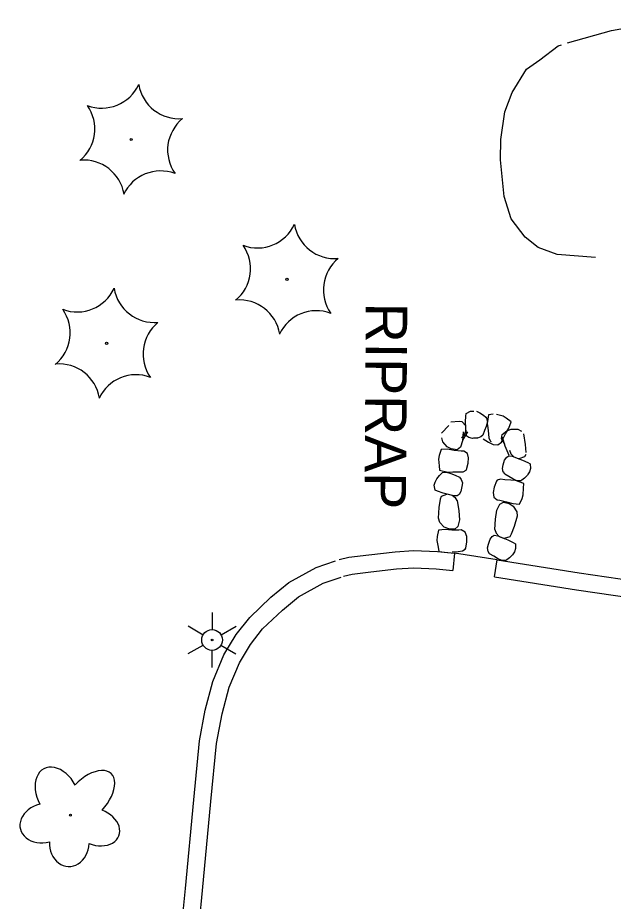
# Model space of a CAD drawing. Extents: x 589250 to 1188077, y 162953 to 363065.
# Drawn here: x 594231.2 to 594317.4, y 185053.9 to 185181.7 of the extents above; entities that cross this region are included whole.
import ezdxf

# ---------------------------------------------------------------- set-up
doc = ezdxf.new("R2010")
doc.units = 0
for name, color, linetype in [('E_DRN_RipRap', 7, 'Continuous'), ('E_DRN_RipRap_Text', 7, 'Continuous'), ('E_DWY', 7, 'Continuous'), ('E_LAND_Vegetation', 7, 'Continuous'), ('E_LTG', 7, 'Continuous'), ('E_WTR_FlowLine', 7, 'Continuous')]:
    doc.layers.add(name, color=color, linetype=linetype)

msp = doc.modelspace()

# ---------------------------------------------------------------- linework, layer by layer
at = {"layer": 'E_DRN_RipRap'}
for p, q in [((594296, 185123.2), (594296.04, 185124.04)), ((594296.04, 185124.04), (594296.08, 185124.42)), ((594296.08, 185124.42), (594296.7, 185124.73)), ((594296.7, 185124.73), (594297.19, 185124.73)), ((594297.56, 185124.73), (594298.06, 185124.52)), ((594298.06, 185124.52), (594298.58, 185124.19)), ((594298.58, 185124.19), (594298.92, 185123.88)), ((594298.92, 185123.88), (594299.04, 185123.75)), ((594299.04, 185123.75), (594299.15, 185123.2)), ((594299.33, 185124.24), (594299.14, 185122.99)), ((594299.99, 185124.32), (594299.33, 185124.24)), ((594301.41, 185124.03), (594300.47, 185124.27)), ((594301.87, 185123.74), (594301.41, 185124.03)), ((594302.6, 185123.19), (594301.87, 185123.74)), ((594292.52, 185121.57), (594293.58, 185122.66)), ((594293.87, 185123.22), (594295.06, 185123.29)), ((594295.06, 185123.29), (594295.47, 185123.26)), ((594295.47, 185123.26), (594296.03, 185122.62)), ((594296.06, 185121.61), (594296, 185123.2)), ((594296.05, 185121.85), (594296.03, 185122.62)), ((594298.99, 185122.55), (594298.75, 185121.95)), ((594299.15, 185123.2), (594298.99, 185122.55)), ((594299.14, 185122.99), (594299.22, 185122.32)), ((594302.27, 185122.31), (594302.6, 185123.19)), ((594295.4, 185120.89), (594295.81, 185121.28)), ((594296.25, 185121.77), (594295.53, 185120.54)), ((594295.63, 185121.76), (594295.57, 185120.45)), ((594295.81, 185121.28), (594296.05, 185121.85)), ((594296.2, 185121.13), (594296.06, 185121.61)), ((594296.47, 185120.93), (594296.2, 185121.13)), ((594298.49, 185121.3), (594298.2, 185121.04)), ((594298.75, 185121.95), (594298.49, 185121.3)), ((594299.22, 185122.32), (594299.29, 185121.46)), ((594299.29, 185121.46), (594299.34, 185120.84)), ((594301.21, 185120.78), (594301.3, 185121.36)), ((594301.3, 185121.36), (594301.97, 185121.91)), ((594301.33, 185120.6), (594301.77, 185121.49)), ((594301.77, 185121.49), (594302.27, 185122.31)), ((594301.97, 185121.91), (594302.6, 185122.16)), ((594302.6, 185122.16), (594303.54, 185122.13)), ((594303.54, 185122.13), (594304.07, 185121.86)), ((594304.37, 185121.49), (594304.63, 185119.94)), ((594292.7, 185120.32), (594292.56, 185120.92)), ((594293.32, 185119.58), (594292.7, 185120.32)), ((594295.57, 185120.45), (594295.28, 185119.54)), ((594296.98, 185120.81), (594296.47, 185120.93)), ((594297.72, 185120.88), (594296.98, 185120.81)), ((594297.7, 185120.83), (594297.15, 185120.86)), ((594298.2, 185121.04), (594297.7, 185120.83)), ((594298.55, 185120.77), (594299.32, 185120.26)), ((594299.32, 185120.26), (594299.99, 185119.94)), ((594299.34, 185120.84), (594299.58, 185120.42)), ((594299.58, 185120.42), (594299.71, 185120.35)), ((594299.99, 185119.94), (594300.68, 185119.89)), ((594300.68, 185119.89), (594301.2, 185120.26)), ((594301.2, 185120.26), (594301.33, 185120.6)), ((594301.66, 185120), (594301.21, 185120.78)), ((594301.74, 185119.71), (594301.36, 185120.99)), ((594304.63, 185119.94), (594304.73, 185118.76)), ((594292.45, 185119.23), (594292.18, 185118.34)), ((594293.4, 185119.24), (594292.45, 185119.23)), ((594293.92, 185119.29), (594293.32, 185119.58)), ((594294.36, 185119.08), (594293.4, 185119.24)), ((594294.78, 185119.18), (594293.92, 185119.29)), ((594295.35, 185118.99), (594294.36, 185119.08)), ((594295.28, 185119.54), (594294.78, 185119.18)), ((594295.72, 185118.99), (594295.35, 185118.99)), ((594296.25, 185118.65), (594295.72, 185118.99)), ((594296.44, 185117.99), (594296.25, 185118.65)), ((594302.32, 185118.36), (594301.74, 185119.71)), ((594302.34, 185119.11), (594302.54, 185118.58)), ((594302.54, 185118.58), (594302.97, 185118.15)), ((594292.18, 185118.34), (594292.07, 185117.81)), ((594292.07, 185117.81), (594292.17, 185116.85)), ((594296.15, 185116.33), (594296.37, 185117.25)), ((594296.37, 185117.25), (594296.44, 185117.99)), ((594301.44, 185116.99), (594301.65, 185117.69)), ((594301.65, 185117.69), (594301.96, 185118.12)), ((594301.96, 185118.12), (594302.25, 185118.29)), ((594302.25, 185118.29), (594302.75, 185118.23)), ((594302.75, 185118.23), (594304.25, 185117.67)), ((594302.97, 185118.15), (594303.7, 185117.87)), ((594304.51, 185118.14), (594303.7, 185117.87)), ((594304.25, 185117.67), (594305.02, 185117.31)), ((594304.7, 185118.5), (594304.51, 185118.14)), ((594305.02, 185117.31), (594305.36, 185117.13)), ((594292.17, 185116.85), (594292.2, 185116.2)), ((594292.2, 185116.2), (594293.45, 185115.94)), ((594292.68, 185115.88), (594293.24, 185115.95)), ((594293.24, 185115.95), (594293.88, 185115.75)), ((594293.45, 185115.94), (594294.13, 185115.97)), ((594294.13, 185115.97), (594295, 185115.99)), ((594295, 185115.99), (594295.63, 185116)), ((594295.63, 185116), (594296.06, 185116.21)), ((594296.06, 185116.21), (594296.15, 185116.33)), ((594301.32, 185116.46), (594301.44, 185116.99)), ((594301.45, 185115.94), (594301.32, 185116.46)), ((594301.66, 185115.66), (594301.46, 185116)), ((594305.22, 185115.99), (594304.94, 185115.53)), ((594305.4, 185116.44), (594305.22, 185115.99)), ((594305.36, 185117.13), (594305.4, 185116.44)), ((594291.6, 185114.48), (594291.84, 185114.96)), ((594291.84, 185114.96), (594292.21, 185115.45)), ((594292.21, 185115.45), (594292.55, 185115.77)), ((594292.55, 185115.77), (594292.68, 185115.88)), ((594293.88, 185115.75), (594294.47, 185115.49)), ((594294.47, 185115.49), (594295.1, 185115.19)), ((594295.1, 185115.19), (594295.35, 185114.89)), ((594295.35, 185114.89), (594295.53, 185114.39)), ((594300.58, 185114.75), (594300.48, 185114.64)), ((594301.04, 185114.91), (594300.58, 185114.75)), ((594301.67, 185114.84), (594301.04, 185114.91)), ((594302.26, 185115.29), (594301.66, 185115.66)), ((594302.53, 185114.76), (594301.67, 185114.84)), ((594302.81, 185114.95), (594302.26, 185115.29)), ((594303.22, 185114.71), (594302.53, 185114.76)), ((594303.42, 185114.67), (594302.81, 185114.95)), ((594304.42, 185114.3), (594303.22, 185114.71)), ((594303.98, 185114.67), (594303.42, 185114.67)), ((594304.13, 185114.77), (594303.98, 185114.67)), ((594304.51, 185115.05), (594304.13, 185114.77)), ((594304.94, 185115.5), (594304.51, 185115.05)), ((594291.46, 185114.03), (594291.6, 185114.48)), ((594291.58, 185113.35), (594291.46, 185114.03)), ((594295.47, 185113.85), (594295.32, 185113.14)), ((594295.53, 185114.39), (594295.47, 185113.85)), ((594300.15, 185113.74), (594299.99, 185113.01)), ((594300.48, 185114.64), (594300.15, 185113.74)), ((594304.35, 185112.66), (594304.37, 185113.64)), ((594304.37, 185113.64), (594304.42, 185114.3)), ((594291.93, 185113.2), (594291.58, 185113.35)), ((594292.73, 185112.91), (594291.93, 185113.2)), ((594292.36, 185112.06), (594292.52, 185112.44)), ((594292.52, 185112.44), (594293.3, 185112.77)), ((594294.28, 185112.5), (594292.73, 185112.91)), ((594294.05, 185112.57), (594293.3, 185112.77)), ((594294.52, 185112.18), (594294.05, 185112.57)), ((594294.78, 185112.5), (594294.28, 185112.5)), ((594294.8, 185111.82), (594294.5, 185112.31)), ((594295.05, 185112.69), (594294.78, 185112.5)), ((594295.32, 185113.14), (594295.05, 185112.69)), ((594299.99, 185113.01), (594300.1, 185112.32)), ((594300.1, 185112.32), (594300.58, 185111.91)), ((594303.79, 185111.28), (594304.17, 185112.14)), ((594304.17, 185112.14), (594304.35, 185112.66)), ((594292.18, 185110.83), (594292.36, 185112.01)), ((594294.8, 185111.82), (594295.04, 185110.36)), ((594300.54, 185110.43), (594300.95, 185111.31)), ((594300.58, 185111.91), (594300.95, 185111.87)), ((594300.95, 185111.87), (594301.92, 185111.66)), ((594300.95, 185111.31), (594301.48, 185111.61)), ((594301.48, 185111.61), (594302.32, 185111.4)), ((594301.92, 185111.66), (594302.85, 185111.38)), ((594302.32, 185111.4), (594302.89, 185111.02)), ((594302.85, 185111.38), (594303.79, 185111.28)), ((594302.89, 185111.02), (594303.4, 185110.21)), ((594292.06, 185109.26), (594292.18, 185110.83)), ((594295.04, 185110.36), (594295.1, 185109.03)), ((594300.32, 185109.12), (594300.54, 185110.43)), ((594303.47, 185109.59), (594303.03, 185108.07)), ((594303.4, 185110.21), (594303.47, 185109.59)), ((594292.25, 185108.66), (594292.06, 185109.26)), ((594292.92, 185107.97), (594292.25, 185108.66)), ((594295.1, 185109.03), (594294.88, 185108.09)), ((594300.25, 185107.64), (594300.32, 185109.12)), ((594292.09, 185107.53), (594291.9, 185106.61)), ((594293.04, 185107.63), (594292.09, 185107.53)), ((594293.56, 185107.72), (594292.92, 185107.97)), ((594294.01, 185107.55), (594293.04, 185107.63)), ((594294.42, 185107.69), (594293.56, 185107.72)), ((594295, 185107.54), (594294.01, 185107.55)), ((594294.88, 185108.09), (594294.42, 185107.69)), ((594295.37, 185107.58), (594295, 185107.54)), ((594295.92, 185107.27), (594295.37, 185107.58)), ((594296.17, 185106.63), (594295.92, 185107.27)), ((594300.25, 185107.64), (594300.44, 185107.1)), ((594300.44, 185107.1), (594300.86, 185106.65)), ((594303.03, 185108.07), (594302.6, 185106.96)), ((594291.9, 185106.61), (594291.84, 185106.07)), ((594291.84, 185106.07), (594292.02, 185105.1)), ((594296.03, 185104.93), (594296.17, 185105.87)), ((594296.17, 185105.87), (594296.17, 185106.63)), ((594299.29, 185105.54), (594299.53, 185106.23)), ((594299.53, 185106.23), (594299.85, 185106.65)), ((594299.85, 185106.65), (594300.15, 185106.81)), ((594300.15, 185106.81), (594300.64, 185106.74)), ((594300.64, 185106.74), (594302.13, 185106.15)), ((594300.86, 185106.65), (594301.58, 185106.35)), ((594302.4, 185106.6), (594301.58, 185106.35)), ((594302.13, 185106.15), (594302.88, 185105.76)), ((594302.6, 185106.96), (594302.4, 185106.6)), ((594302.88, 185105.76), (594303.22, 185105.57)), ((594292.02, 185105.1), (594292.11, 185104.45)), ((594292.11, 185104.45), (594293.37, 185104.29)), ((594294.05, 185104.39), (594294.91, 185104.48)), ((594294.91, 185104.48), (594295.54, 185104.55)), ((594295.54, 185104.55), (594295.95, 185104.79)), ((594295.95, 185104.79), (594296.03, 185104.93)), ((594299.17, 185105), (594299.29, 185105.54)), ((594299.28, 185104.48), (594299.17, 185105)), ((594299.48, 185104.14), (594299.28, 185104.48)), ((594303.24, 185104.87), (594303.05, 185104.43)), ((594303.22, 185105.57), (594303.24, 185104.87)), ((594300.08, 185103.77), (594299.48, 185104.14)), ((594300.63, 185103.43), (594300.08, 185103.77)), ((594301.24, 185103.15), (594300.63, 185103.43)), ((594301.95, 185103.25), (594301.8, 185103.15)), ((594302.33, 185103.53), (594301.95, 185103.25)), ((594302.76, 185103.98), (594302.33, 185103.53)), ((594303.05, 185104.43), (594302.76, 185103.98)), ((594301.8, 185103.15), (594301.24, 185103.15))]:
    msp.add_line(p, q, dxfattribs=at)
at = {"layer": 'E_DWY'}
for p, q in [((594285.79, 185104.43), (594288.47, 185104.6)), ((594288.47, 185104.6), (594291.93, 185104.44)), ((594277.73, 185103.3), (594279.13, 185103.64)), ((594279.13, 185103.64), (594282, 185103.99)), ((594282, 185103.99), (594285.79, 185104.43)), ((594291.93, 185104.44), (594294.37, 185104.22)), ((594294.37, 185104.22), (594294.13, 185101.73)), ((594300.57, 185103.26), (594294.37, 185104.22)), ((594300.19, 185100.79), (594300.57, 185103.26)), ((594300.57, 185103.26), (594312.41, 185101.39)), ((594270.42, 185099.99), (594274.37, 185102.16)), ((594274.37, 185102.16), (594277.19, 185103.11)), ((594282.29, 185101.51), (594286.01, 185101.94)), ((594286.01, 185101.94), (594288.49, 185102.1)), ((594288.49, 185102.1), (594291.76, 185101.95)), ((594291.76, 185101.95), (594294.14, 185101.73)), ((594275.38, 185099.86), (594277.99, 185100.74)), ((594278.33, 185100.87), (594279.58, 185101.18)), ((594279.58, 185101.18), (594282.29, 185101.51)), ((594300.19, 185100.79), (594312.03, 185098.92)), ((594312.41, 185101.39), (594328.49, 185099.01)), ((594267.84, 185097.85), (594270.42, 185099.99)), ((594271.83, 185097.91), (594275.38, 185099.86)), ((594312.03, 185098.92), (594328.13, 185096.54)), ((594264.78, 185094.93), (594267.84, 185097.85)), ((594269.5, 185095.98), (594271.83, 185097.91)), ((594266.63, 185093.25), (594269.5, 185095.98)), ((594262.82, 185092.44), (594264.78, 185094.93)), ((594264.88, 185091.02), (594266.63, 185093.25)), ((594261.04, 185089.5), (594262.82, 185092.44)), ((594263.28, 185088.37), (594264.88, 185091.02)), ((594259.43, 185085.64), (594261.04, 185089.5)), ((594261.8, 185084.83), (594263.28, 185088.37)), ((594258.32, 185081.51), (594259.43, 185085.64)), ((594260.76, 185080.96), (594261.8, 185084.83)), ((594257.49, 185077.06), (594258.32, 185081.51)), ((594259.97, 185076.71), (594260.76, 185080.96)), ((594256.67, 185068.54), (594257.49, 185077.06)), ((594259.16, 185068.31), (594259.97, 185076.71)), ((594255.47, 185055.7), (594256.67, 185068.54)), ((594257.96, 185055.45), (594259.16, 185068.31)), ((594254.08, 185042.25), (594255.47, 185055.7)), ((594256.57, 185042), (594257.96, 185055.45))]:
    msp.add_line(p, q, dxfattribs=at)
at = {"layer": 'E_LAND_Vegetation'}
for centre, radius in [((594247.62, 185164.04), 0.167), ((594270.15, 185143.82), 0.167), ((594244.06, 185134.56), 0.167), ((594238.83, 185066.32), 0.128)]:
    msp.add_circle(centre, radius, dxfattribs=at)
for centre, radius, start, end in [((594243.36, 185174.48), 5.9, 249.3162, 335.0811), ((594254.54, 185172.96), 5.91, 189.3559, 275.032), ((594236.45, 185165.57), 5.9, 309.3161, 35.0811), ((594258.79, 185162.51), 5.9, 129.3162, 215.0811), ((594240.76, 185155.17), 5.9, 9.3115, 95.0764), ((594251.88, 185153.6), 5.9, 69.3161, 155.0811), ((594265.89, 185154.26), 5.9, 249.3162, 335.0811), ((594277.06, 185152.73), 5.91, 189.3559, 275.032), ((594258.98, 185145.35), 5.9, 309.3161, 35.0811), ((594281.32, 185142.29), 5.9, 129.3162, 215.0811), ((594239.8, 185145), 5.9, 249.3162, 335.0811), ((594250.98, 185143.48), 5.91, 189.3559, 275.032), ((594263.28, 185134.94), 5.9, 9.3115, 95.0764), ((594232.89, 185136.09), 5.9, 309.3161, 35.0811), ((594274.41, 185133.38), 5.9, 69.3161, 155.0811), ((594255.23, 185133.03), 5.9, 129.3162, 215.0811), ((594237.2, 185125.69), 5.9, 9.3115, 95.0764), ((594248.32, 185124.12), 5.9, 69.3161, 155.0811)]:
    msp.add_arc(centre, radius, start, end, dxfattribs=at)
for centre, major_axis, ratio in [((594236.96, 185069.31), (1.99, -3.72), 0.691916), ((594241.46, 185068.88), (-3.26, -3.46), 0.560249), ((594235.09, 185065.19), (3.5, 0.9), 0.782863), ((594242.47, 185064.64), (-3.38, 1.31), 0.716896), ((594238.66, 185062.34), (0.14, 3.45), 0.832022)]:
    msp.add_ellipse(centre, major_axis=major_axis, ratio=ratio, start_param=1.570796, end_param=4.712389, dxfattribs=at)
at = {"layer": 'E_LTG'}
for p, q in [((594259.35, 185095.66), (594259.33, 185093.16)), ((594255.87, 185093.69), (594258.03, 185092.42)), ((594260.62, 185092.4), (594262.8, 185093.64)), ((594255.84, 185089.69), (594258.02, 185090.92)), ((594260.61, 185090.9), (594262.77, 185089.64)), ((594259.31, 185090.16), (594259.29, 185087.66))]:
    msp.add_line(p, q, dxfattribs=at)
for radius in [1.5, 0.125]:
    msp.add_circle((594259.32, 185091.66), radius, dxfattribs=at)
at = {"layer": 'E_WTR_FlowLine'}
for p, q in [((594317.1, 185179.8), (594327.31, 185181.66)), ((594310.74, 185178.03), (594317.1, 185179.8)), ((594306.74, 185175.55), (594309.37, 185177.58)), ((594309.37, 185177.58), (594309.87, 185177.71)), ((594304.8, 185174.19), (594306.74, 185175.55)), ((594302.75, 185170.86), (594304.8, 185174.19)), ((594301.66, 185168.04), (594302.75, 185170.86)), ((594301.12, 185164.03), (594301.66, 185168.04)), ((594301.05, 185161.09), (594301.12, 185164.03)), ((594301.6, 185155.81), (594301.05, 185161.09)), ((594302.6, 185152.59), (594301.6, 185155.81)), ((594304.63, 185149.9), (594302.6, 185152.59)), ((594306.5, 185148.43), (594304.63, 185149.9)), ((594309.24, 185147.39), (594306.5, 185148.43)), ((594314.81, 185146.97), (594309.24, 185147.39))]:
    msp.add_line(p, q, dxfattribs=at)

# ---------------------------------------------------------------- texts
at = {"layer": 'E_DRN_RipRap_Text'}
msp.add_text('RIPRAP', height=6, rotation=269.6006, dxfattribs=at).set_placement((594281.57, 185140.46))

doc.saveas('drawing.dxf')
